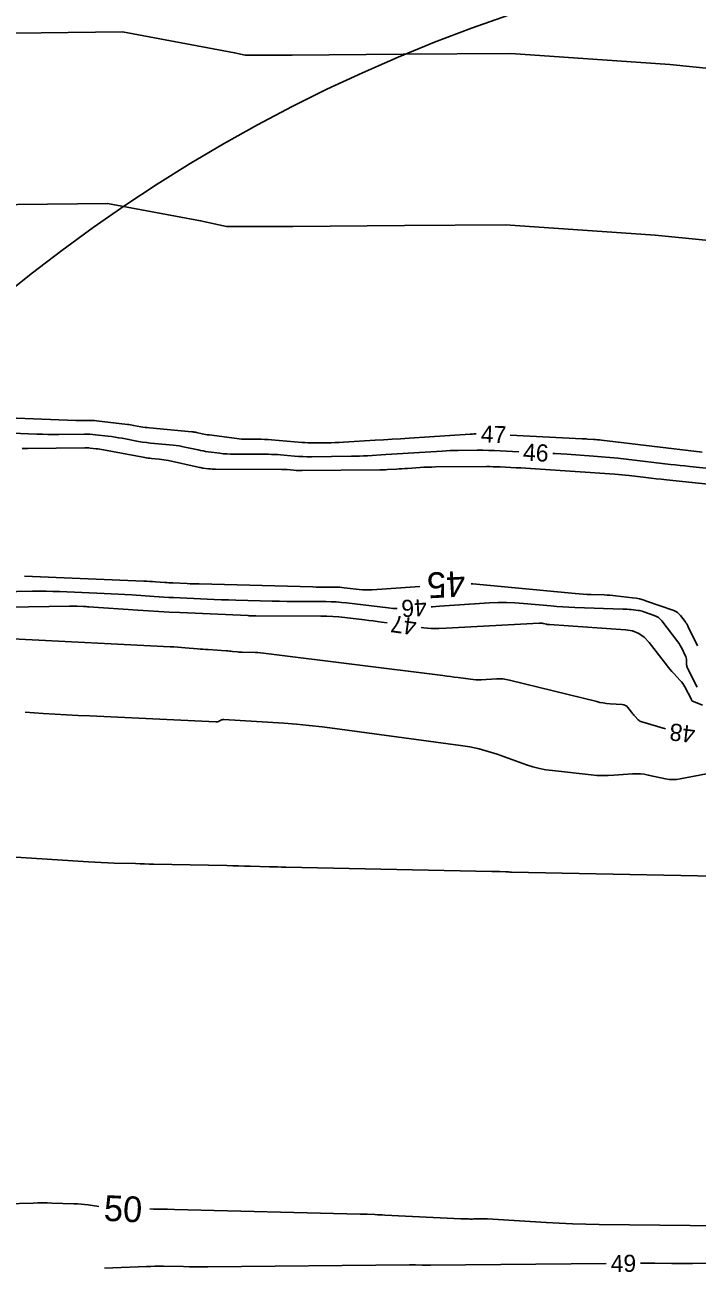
# Model space of a CAD drawing. Extents: x 2384780 to 2405861, y 547869 to 573706.
# Drawn here: x 2393376.2 to 2393454.7, y 552612.6 to 552757.6 of the extents above; entities that cross this region are included whole.
import ezdxf

# ---------------------------------------------------------------- set-up
doc = ezdxf.new("R2010")
doc.units = 0
for name, color, linetype in [('Old_Level_60', 7, 'Continuous'), ('Old_Level_61', 7, 'Continuous'), ('Old_Level_63', 7, 'Continuous'), ('Prop Buffer Zone 1', 7, 'Continuous'), ('Prop Buffer Zone 2', 7, 'Continuous')]:
    doc.layers.add(name, color=color, linetype=linetype)

msp = doc.modelspace()

# ---------------------------------------------------------------- linework, layer by layer
at = {"layer": 'Old_Level_60'}
for points in [[(2393428.844, 552709.836), (2393428.71275, 552709.83525), (2393428.57425, 552709.83325), (2393428.43575, 552709.82925), (2393428.29725, 552709.82325), (2393428.159, 552709.81525), (2393421.0375, 552709.35025), (2393420.041, 552709.28575), (2393419.0445, 552709.2225), (2393418.04775, 552709.1605), (2393417.051, 552709.09975), (2393413.35975, 552708.8765), (2393412.8795, 552708.8505), (2393412.39925, 552708.83075), (2393411.9185, 552708.817), (2393411.43775, 552708.80975), (2393409.8665, 552708.79575), (2393409.53, 552708.7965), (2393409.19375, 552708.8055), (2393408.85775, 552708.82225), (2393408.52225, 552708.84675), (2393404.9585, 552709.15025), (2393404.55625, 552709.1805), (2393404.1535, 552709.20225), (2393403.7505, 552709.21575), (2393403.34725, 552709.221), (2393402.02875, 552709.2245), (2393401.7465, 552709.22975), (2393401.465, 552709.244), (2393401.184, 552709.26725), (2393400.9035, 552709.2995), (2393397.66575, 552709.7245), (2393397.465, 552709.753), (2393397.265, 552709.78575), (2393397.06575, 552709.823), (2393396.86725, 552709.86425), (2393396.22, 552710.0065), (2393396.081, 552710.035), (2393395.94125, 552710.05875), (2393395.80075, 552710.07825), (2393395.65975, 552710.09325), (2393390.712, 552710.54425), (2393390.45425, 552710.57075), (2393390.19725, 552710.60325), (2393389.941, 552710.64175), (2393389.68575, 552710.68625), (2393388.853, 552710.8415), (2393388.6745, 552710.87325), (2393388.49525, 552710.90175), (2393388.31575, 552710.92725), (2393388.13575, 552710.94975), (2393384.529, 552711.367), (2393384.28975, 552711.39075), (2393384.05025, 552711.407), (2393383.81025, 552711.41575), (2393383.56975, 552711.417), (2393382.784, 552711.4085), (2393382.61575, 552711.40775), (2393382.44725, 552711.409), (2393382.279, 552711.41225), (2393382.11075, 552711.41725), (2393370.21475, 552711.858)], [(2393433.823, 552707.762), (2393431.65125, 552707.86925), (2393430.9795, 552707.8975), (2393430.30725, 552707.9165), (2393429.635, 552707.926), (2393428.9625, 552707.92625), (2393426.76525, 552707.911), (2393426.2945, 552707.9045), (2393425.82425, 552707.891), (2393425.354, 552707.8705), (2393424.884, 552707.84325), (2393420.936, 552707.5855), (2393420.2775, 552707.543), (2393419.61925, 552707.50125), (2393418.96075, 552707.46025), (2393418.30225, 552707.42), (2393416.151, 552707.28975), (2393415.69, 552707.265), (2393415.22875, 552707.246), (2393414.76725, 552707.233), (2393414.3055, 552707.22575), (2393409.63375, 552707.184), (2393409.13275, 552707.18525), (2393408.63225, 552707.1985), (2393408.13225, 552707.22325), (2393407.63275, 552707.26), (2393406.0015, 552707.399), (2393405.65175, 552707.42525), (2393405.30175, 552707.444), (2393404.9515, 552707.45575), (2393404.60075, 552707.4605), (2393400.5855, 552707.471), (2393400.166, 552707.479), (2393399.7475, 552707.5), (2393399.33, 552707.53475), (2393398.91325, 552707.5825), (2393397.5535, 552707.761), (2393397.26275, 552707.8025), (2393396.973, 552707.85), (2393396.6845, 552707.90375), (2393396.39675, 552707.96375), (2393394.83575, 552708.30675), (2393394.5005, 552708.375), (2393394.1635, 552708.43275), (2393393.825, 552708.47975), (2393393.48475, 552708.516), (2393391.30425, 552708.71475), (2393390.838, 552708.76275), (2393390.373, 552708.8215), (2393389.9095, 552708.89125), (2393389.4475, 552708.97175), (2393387.52575, 552709.33), (2393387.1135, 552709.403), (2393386.7, 552709.469), (2393386.2855, 552709.528), (2393385.87, 552709.57975), (2393384.39675, 552709.75), (2393384.08075, 552709.78175), (2393383.76425, 552709.80325), (2393383.44725, 552709.81475), (2393383.12975, 552709.81625), (2393380.141, 552709.784), (2393379.50075, 552709.781), (2393378.86025, 552709.7855), (2393378.22025, 552709.79775), (2393377.58, 552709.8175), (2393372.74875, 552709.9965)], [(2393455.23325, 552707.723), (2393443.4795, 552709.10725), (2393443.256, 552709.13225), (2393443.03225, 552709.1545), (2393442.80825, 552709.17375), (2393442.584, 552709.1905), (2393441.85075, 552709.24), (2393441.69375, 552709.2505), (2393441.5365, 552709.26), (2393441.3795, 552709.26875), (2393441.22225, 552709.277), (2393432.8405, 552709.69025)], [(2393456.43925, 552705.76925), (2393453.79675, 552706.038), (2393453.2305, 552706.09675), (2393452.6645, 552706.1575), (2393452.099, 552706.22075), (2393451.5335, 552706.28625), (2393446.35725, 552706.896), (2393445.40625, 552707.002), (2393444.45425, 552707.09625), (2393443.50125, 552707.17875), (2393442.547, 552707.2495), (2393439.428, 552707.461), (2393438.75975, 552707.50475), (2393438.091, 552707.5455), (2393437.818, 552707.56075)], [(2393373.40675, 552691.421), (2393377.074, 552691.47575), (2393377.86, 552691.482), (2393378.6455, 552691.47725), (2393379.431, 552691.4615), (2393380.2165, 552691.43475), (2393385.43125, 552691.2205), (2393386.2355, 552691.18475), (2393387.03975, 552691.1435), (2393387.84375, 552691.09675), (2393388.64725, 552691.0445), (2393391.27175, 552690.865), (2393391.83425, 552690.82825), (2393392.39675, 552690.7945), (2393392.95975, 552690.76425), (2393393.52275, 552690.737), (2393397.433, 552690.559), (2393398.27125, 552690.52275), (2393399.10925, 552690.49075), (2393399.9475, 552690.463), (2393400.786, 552690.43925), (2393405.02475, 552690.3295), (2393405.89075, 552690.3095), (2393406.75675, 552690.29425), (2393407.62275, 552690.28375), (2393408.489, 552690.27825), (2393411.3185, 552690.26775), (2393411.92425, 552690.25675), (2393412.529, 552690.22825), (2393413.1325, 552690.182), (2393413.73525, 552690.1185), (2393418.574, 552689.5365), (2393419.16825, 552689.47925), (2393419.62375, 552689.45725)], [(2393374.22875, 552689.63325), (2393381.38075, 552689.74025), (2393381.60625, 552689.742), (2393381.83175, 552689.74075), (2393382.057, 552689.73625), (2393382.2825, 552689.7285), (2393383.01875, 552689.69825), (2393383.1765, 552689.69125), (2393383.334, 552689.68325), (2393383.49175, 552689.674), (2393383.64925, 552689.66375), (2393389.35875, 552689.27325), (2393390.5825, 552689.19325), (2393391.8065, 552689.12), (2393393.031, 552689.05375), (2393394.25575, 552688.9945), (2393402.25175, 552688.6305), (2393402.337, 552688.62675), (2393402.4225, 552688.6235), (2393402.508, 552688.62075), (2393402.5935, 552688.61825), (2393402.8725, 552688.611), (2393402.9325, 552688.60975), (2393402.99225, 552688.60875), (2393403.052, 552688.608), (2393403.112, 552688.6075), (2393410.7095, 552688.5795), (2393411.417, 552688.5665), (2393412.12325, 552688.53325), (2393412.828, 552688.4795), (2393413.53175, 552688.405), (2393415.82825, 552688.12875), (2393416.32, 552688.0685), (2393416.81175, 552688.00575), (2393417.303, 552687.941), (2393417.79425, 552687.8735), (2393418.4605, 552687.78075)], [(2393423.61625, 552689.66925), (2393423.74125, 552689.678), (2393424.159, 552689.70625), (2393424.577, 552689.734), (2393430.425, 552690.117), (2393431.41275, 552690.162), (2393432.40025, 552690.16775), (2393433.387, 552690.13375), (2393434.37325, 552690.0605), (2393437.594, 552689.75675), (2393438.2845, 552689.697), (2393438.9755, 552689.648), (2393439.6675, 552689.60975), (2393440.36, 552689.58225), (2393445.98525, 552689.40275), (2393446.23, 552689.3925), (2393446.47425, 552689.377), (2393446.71825, 552689.3565), (2393446.96175, 552689.33125), (2393447.7565, 552689.23975), (2393447.92575, 552689.2155), (2393448.093, 552689.18175), (2393448.25775, 552689.13875), (2393448.4205, 552689.08625), (2393449.65125, 552688.65075), (2393449.90325, 552688.54125), (2393450.132, 552688.3995), (2393450.33725, 552688.22575), (2393450.519, 552688.01975), (2393452.39925, 552685.565), (2393452.5425, 552685.368), (2393452.67525, 552685.1645), (2393452.79775, 552684.9545), (2393452.90975, 552684.738), (2393453.2735, 552683.98925), (2393453.33275, 552683.849), (2393453.37625, 552683.70525), (2393453.40375, 552683.55725), (2393453.41575, 552683.40575), (2393453.429, 552682.90375), (2393453.4375, 552682.79775), (2393453.45775, 552682.69475), (2393453.48975, 552682.59475), (2393453.53325, 552682.49775), (2393454.667, 552680.301)], [(2393422.424, 552687.242), (2393422.741, 552687.2055), (2393423.61625, 552687.148), (2393424.4935, 552687.133), (2393425.3725, 552687.161), (2393436.2245, 552687.767), (2393436.343, 552687.76925), (2393436.46075, 552687.76275), (2393436.57775, 552687.74725), (2393436.694, 552687.72325), (2393437.072, 552687.62975), (2393437.15325, 552687.6115), (2393437.235, 552687.597), (2393437.3175, 552687.586), (2393437.4005, 552687.57875), (2393446.305, 552686.987), (2393447.117, 552686.8525), (2393447.84575, 552686.56225), (2393448.49125, 552686.1165), (2393449.05325, 552685.515), (2393451.0765, 552682.8735), (2393451.28225, 552682.612), (2393451.495, 552682.35625), (2393451.71425, 552682.1065), (2393451.94025, 552681.86225), (2393452.68975, 552681.074), (2393452.84375, 552680.90025), (2393452.98425, 552680.717), (2393453.11125, 552680.52425), (2393453.22475, 552680.32175), (2393453.99425, 552678.83075), (2393454.00175, 552678.8155), (2393454.00775, 552678.7995), (2393454.01275, 552678.78325), (2393454.0165, 552678.76675), (2393454.02675, 552678.7115), (2393454.03, 552678.70075), (2393454.03575, 552678.69175), (2393454.0435, 552678.6845), (2393454.0535, 552678.67925), (2393455.28025, 552678.19825)], [(2393374.702, 552685.92475), (2393393.13075, 552685.006), (2393393.5715, 552684.982), (2393394.01175, 552684.95375), (2393394.452, 552684.9215), (2393394.89175, 552684.88475), (2393396.328, 552684.7585), (2393396.63575, 552684.7325), (2393396.94375, 552684.70825), (2393397.252, 552684.686), (2393397.56025, 552684.6655), (2393399.6695, 552684.53275), (2393399.85425, 552684.51975), (2393400.0385, 552684.50375), (2393400.22275, 552684.48525), (2393400.4065, 552684.4635), (2393401.00675, 552684.3885), (2393401.1355, 552684.37425), (2393401.26425, 552684.36325), (2393401.3935, 552684.3555), (2393401.523, 552684.35125), (2393403.0415, 552684.32075), (2393403.36675, 552684.31), (2393403.69125, 552684.29075), (2393404.015, 552684.263), (2393404.33825, 552684.22675), (2393424.98025, 552681.641), (2393425.4215, 552681.58475), (2393425.86275, 552681.52725), (2393426.30375, 552681.46825), (2393426.7445, 552681.4075), (2393428.184, 552681.20675), (2393428.49275, 552681.17125), (2393428.80225, 552681.151), (2393429.11225, 552681.14575), (2393429.423, 552681.1555), (2393431.2155, 552681.25575), (2393431.5985, 552681.263), (2393431.9785, 552681.24175), (2393432.356, 552681.19225), (2393432.73075, 552681.114), (2393442.93025, 552678.595), (2393443.31525, 552678.50875), (2393443.70275, 552678.43975), (2393444.093, 552678.38775), (2393444.486, 552678.353), (2393445.9095, 552678.2585), (2393446.1075, 552678.22575), (2393446.28525, 552678.155), (2393446.44275, 552678.04625), (2393446.57975, 552677.8995), (2393446.99425, 552677.35825), (2393447.0845, 552677.24375), (2393447.17775, 552677.1315), (2393447.274, 552677.02175), (2393447.37325, 552676.91475), (2393447.78025, 552676.4865), (2393447.87175, 552676.40175), (2393447.972, 552676.33125), (2393448.0805, 552676.275), (2393448.198, 552676.23275), (2393450.9825, 552675.427)], [(2393376.197, 552677.3665), (2393378.31825, 552677.2285), (2393379.67275, 552677.14325), (2393381.02775, 552677.0645), (2393382.383, 552676.992), (2393383.7385, 552676.92575), (2393398.46275, 552676.24025), (2393398.56175, 552676.2415), (2393398.6585, 552676.2545), (2393398.753, 552676.2795), (2393398.845, 552676.31625), (2393399.14175, 552676.456), (2393399.20625, 552676.4815), (2393399.27225, 552676.4985), (2393399.34, 552676.507), (2393399.40925, 552676.507), (2393406.38825, 552676.06375), (2393407.8825, 552675.9555), (2393409.37425, 552675.82075), (2393410.863, 552675.65975), (2393412.3495, 552675.472), (2393427.022, 552673.48775), (2393428.1175, 552673.31075), (2393429.19925, 552673.07825), (2393430.26775, 552672.79), (2393431.32275, 552672.44625), (2393434.747, 552671.23225), (2393435.48575, 552670.994), (2393436.2345, 552670.79975), (2393436.99325, 552670.649), (2393437.76225, 552670.54225), (2393442.29375, 552670.04525), (2393442.95475, 552669.98775), (2393443.616, 552669.961), (2393444.278, 552669.9645), (2393444.94075, 552669.99825), (2393447.10575, 552670.1585), (2393447.5685, 552670.176), (2393448.029, 552670.16025), (2393448.487, 552670.11125), (2393448.94275, 552670.0285), (2393450.94775, 552669.591), (2393451.37775, 552669.5195), (2393451.808, 552669.49225), (2393452.239, 552669.5095), (2393452.67025, 552669.57125), (2393456.55075, 552670.3255)], [(2393444.04375, 552613.014), (2393423.52175, 552612.831), (2393423.27975, 552612.8295), (2393423.038, 552612.8295), (2393422.796, 552612.83125), (2393422.55425, 552612.834), (2393421.764, 552612.84625), (2393421.59475, 552612.8485), (2393421.4255, 552612.8495), (2393421.256, 552612.8495), (2393421.08675, 552612.8485), (2393397.5275, 552612.64), (2393396.8155, 552612.636), (2393396.1035, 552612.63625), (2393395.39175, 552612.641), (2393394.67975, 552612.65), (2393392.354, 552612.68675), (2393391.85575, 552612.69125), (2393391.3575, 552612.6885), (2393390.8595, 552612.67875), (2393390.36125, 552612.662), (2393385.4575, 552612.4625)], [(2393457.5255, 552613.04825), (2393454.1235, 552613.01725), (2393453.51875, 552613.0135), (2393452.91425, 552613.013), (2393452.30975, 552613.0155), (2393451.705, 552613.0215), (2393449.73, 552613.0465), (2393449.307, 552613.05075), (2393448.88375, 552613.0525), (2393448.4605, 552613.05225), (2393448.0435, 552613.0495)]]:
    msp.add_lwpolyline(points, dxfattribs=at)
at = {"layer": 'Old_Level_61'}
for points in [[(2393407.584, 552705.60175), (2393406.7905, 552705.66925), (2393406.6205, 552705.682), (2393406.45025, 552705.69125), (2393406.27975, 552705.697), (2393406.10925, 552705.69925), (2393398.43625, 552705.71975), (2393398.23225, 552705.7235), (2393398.02875, 552705.73375), (2393397.82575, 552705.7505), (2393397.623, 552705.774), (2393396.9615, 552705.86075), (2393396.82025, 552705.88075), (2393396.67925, 552705.904), (2393396.53875, 552705.93), (2393396.399, 552705.95925), (2393392.9345, 552706.72075), (2393392.662, 552706.77625), (2393392.3885, 552706.823), (2393392.1135, 552706.861), (2393391.837, 552706.89075), (2393390.93225, 552706.97325), (2393390.7385, 552706.993), (2393390.5455, 552707.0175), (2393390.35325, 552707.0465), (2393390.1615, 552707.07975), (2393385.332, 552707.97975), (2393385.11975, 552708.0175), (2393384.907, 552708.0515), (2393384.6935, 552708.08175), (2393384.4795, 552708.1085), (2393383.7795, 552708.1895), (2393383.6295, 552708.20425), (2393383.479, 552708.2145), (2393383.3285, 552708.22), (2393383.1775, 552708.22075), (2393376.46175, 552708.14825), (2393375.8675, 552708.14525)], [(2393456.67925, 552703.91725), (2393451.072, 552704.4875), (2393450.47225, 552704.54975), (2393449.87275, 552704.61425), (2393449.2735, 552704.68125), (2393448.67475, 552704.7505), (2393446.7185, 552704.981), (2393446.29925, 552705.02775), (2393445.87925, 552705.06925), (2393445.45875, 552705.10575), (2393445.038, 552705.13675), (2393435.78075, 552705.765), (2393435.21325, 552705.802), (2393434.64575, 552705.83675), (2393434.07825, 552705.8685), (2393433.5105, 552705.898), (2393431.65525, 552705.98925), (2393431.25775, 552706.00625), (2393430.86, 552706.0175), (2393430.46225, 552706.023), (2393430.06425, 552706.023), (2393424.119, 552705.98225), (2393423.6655, 552705.97575), (2393423.21225, 552705.96275), (2393422.75925, 552705.943), (2393422.3065, 552705.91675), (2393420.82775, 552705.82025), (2393420.51075, 552705.79975), (2393420.194, 552705.77975), (2393419.877, 552705.76), (2393419.56, 552705.7405), (2393418.509, 552705.677), (2393418.28375, 552705.66475), (2393418.0585, 552705.6555), (2393417.833, 552705.64925), (2393417.6075, 552705.64575), (2393408.55725, 552705.56475), (2393408.3135, 552705.56525), (2393408.07025, 552705.57175), (2393407.827, 552705.58375), (2393407.584, 552705.60175)], [(2393376.117, 552693.22475), (2393390.07325, 552692.65125), (2393390.41, 552692.63625), (2393390.74625, 552692.619), (2393391.0825, 552692.5995), (2393391.41875, 552692.5775), (2393392.51675, 552692.5025), (2393392.752, 552692.487), (2393392.9875, 552692.473), (2393393.223, 552692.46025), (2393393.4585, 552692.449), (2393395.0945, 552692.3745), (2393395.445, 552692.35925), (2393395.7955, 552692.346), (2393396.14625, 552692.33425), (2393396.497, 552692.32425), (2393409.79625, 552691.98), (2393410.1585, 552691.97175), (2393410.52075, 552691.96525), (2393410.88325, 552691.961), (2393411.2455, 552691.95875), (2393412.42925, 552691.95425), (2393412.68275, 552691.94975), (2393412.93575, 552691.93775), (2393413.18825, 552691.9185), (2393413.44025, 552691.89175), (2393415.20525, 552691.6795), (2393415.58375, 552691.643), (2393415.9625, 552691.62475), (2393416.34175, 552691.62475), (2393416.7215, 552691.643), (2393422.29725, 552692.0435)], [(2393428.2855, 552692.349), (2393428.4515, 552692.3365), (2393440.399, 552691.20975), (2393440.86825, 552691.169), (2393441.33775, 552691.13575), (2393441.80775, 552691.10975), (2393442.27825, 552691.09125), (2393443.81575, 552691.042), (2393444.145, 552691.02825), (2393444.47375, 552691.0075), (2393444.802, 552690.98), (2393445.12975, 552690.94575), (2393447.10525, 552690.7185), (2393447.526, 552690.65825), (2393447.94125, 552690.5745), (2393448.351, 552690.46725), (2393448.7555, 552690.337), (2393451.924, 552689.21575), (2393452.158, 552689.114), (2393452.37025, 552688.9825), (2393452.56075, 552688.821), (2393452.72975, 552688.62975), (2393453.24575, 552687.956), (2393453.3525, 552687.80925), (2393453.45125, 552687.65775), (2393453.5425, 552687.50125), (2393453.62575, 552687.34025), (2393454.70425, 552685.12075)], [(2393362.951, 552661.218), (2393383.578, 552659.8935), (2393384.33425, 552659.84825), (2393385.0905, 552659.80975), (2393385.84725, 552659.77825), (2393386.6045, 552659.7535), (2393389.078, 552659.68325), (2393389.608, 552659.66875), (2393390.13825, 552659.65525), (2393390.66825, 552659.64275), (2393391.1985, 552659.63125), (2393399.7515, 552659.45425), (2393400.43375, 552659.4395), (2393401.116, 552659.4235), (2393401.79825, 552659.406), (2393402.4805, 552659.3875), (2393404.709, 552659.3245), (2393405.1865, 552659.3115), (2393405.66425, 552659.29925), (2393406.14175, 552659.28825), (2393406.6195, 552659.278), (2393430.67125, 552658.78625), (2393430.89925, 552658.781), (2393431.12725, 552658.77425), (2393431.355, 552658.766), (2393431.583, 552658.7565), (2393432.327, 552658.723), (2393432.4865, 552658.7165), (2393432.646, 552658.71075), (2393432.8055, 552658.706), (2393432.965, 552658.7025), (2393458.678, 552658.18575)], [(2393384.782, 552619.6695), (2393383.54775, 552619.851), (2393383.13375, 552619.90575), (2393382.7185, 552619.948), (2393382.30225, 552619.97825), (2393381.88475, 552619.996), (2393379.3315, 552620.068), (2393378.7845, 552620.0795), (2393378.23725, 552620.0835), (2393377.69025, 552620.07975), (2393377.143, 552620.0685), (2393370.6325, 552619.8895)], [(2393457.37475, 552617.405), (2393443.2365, 552617.58325), (2393441.67925, 552617.612), (2393440.1225, 552617.65925), (2393438.5665, 552617.72475), (2393437.01125, 552617.80875), (2393430.19825, 552618.21625), (2393429.97625, 552618.22725), (2393429.7545, 552618.23325), (2393429.5325, 552618.2345), (2393429.31025, 552618.23125), (2393428.577, 552618.21175), (2393428.4255, 552618.209), (2393428.27375, 552618.20825), (2393428.12225, 552618.20975), (2393427.97075, 552618.21375), (2393427.476, 552618.2295), (2393427.36975, 552618.23325), (2393427.26375, 552618.23725), (2393427.15775, 552618.24175), (2393427.05175, 552618.2465), (2393418.1865, 552618.66975), (2393417.901, 552618.68325), (2393417.61525, 552618.69675), (2393417.32975, 552618.71), (2393417.04425, 552618.723), (2393416.11125, 552618.7655), (2393415.91125, 552618.774), (2393415.71125, 552618.78175), (2393415.51125, 552618.78825), (2393415.31125, 552618.79375), (2393393.61925, 552619.332), (2393392.8095, 552619.35025), (2393391.9995, 552619.3645), (2393391.18975, 552619.37475), (2393390.76625, 552619.37825)]]:
    msp.add_lwpolyline(points, dxfattribs=at)
at = {"layer": 'Old_Level_63'}
msp.add_circle((2393492.91434, 552580.66252), 187.93516, dxfattribs=at)
at = {"layer": 'Prop Buffer Zone 1'}
msp.add_lwpolyline([(2393461.1145, 552731.89025), (2393449.76225, 552733.04475), (2393432.297, 552734.22975), (2393420.50075, 552734.1485), (2393407.4435, 552734.0315), (2393399.69875, 552734.05225), (2393396.67925, 552734.716), (2393385.81975, 552736.73975), (2393371.761, 552736.58775)], dxfattribs=at)
at = {"layer": 'Prop Buffer Zone 2'}
msp.add_lwpolyline([(2393463.7305, 552751.72725), (2393451.4515, 552752.976), (2393432.906, 552754.2345), (2393420.34225, 552754.148), (2393407.38075, 552754.03175), (2393401.8975, 552754.0465), (2393400.65925, 552754.3185), (2393387.56025, 552756.75975), (2393371.68425, 552756.588)], dxfattribs=at)

# ---------------------------------------------------------------- texts
at = {"layer": 'Old_Level_60'}
for s, rotation, p in [('47', 357.9098667, (2393429.37425, 552708.84175)), ('46', 357.11575, (2393434.292, 552706.7395)), ('46', 183.0390556, (2393423.0465, 552690.604)), ('47', 172.259425, (2393421.996, 552688.3025)), ('48', 172.9765167, (2393454.528, 552675.72075)), ('49', 0.510625, (2393444.57225, 552612.01875))]:
    msp.add_text(s, height=2, rotation=rotation, dxfattribs=at).set_placement(p)
at = {"layer": 'Old_Level_61'}
for s, rotation, p in [('45', 182.919075, (2393427.51375, 552693.86625)), ('50', 357.2123056, (2393385.33425, 552618.0125))]:
    msp.add_text(s, height=3, rotation=rotation, dxfattribs=at).set_placement(p)

doc.saveas('drawing.dxf')
